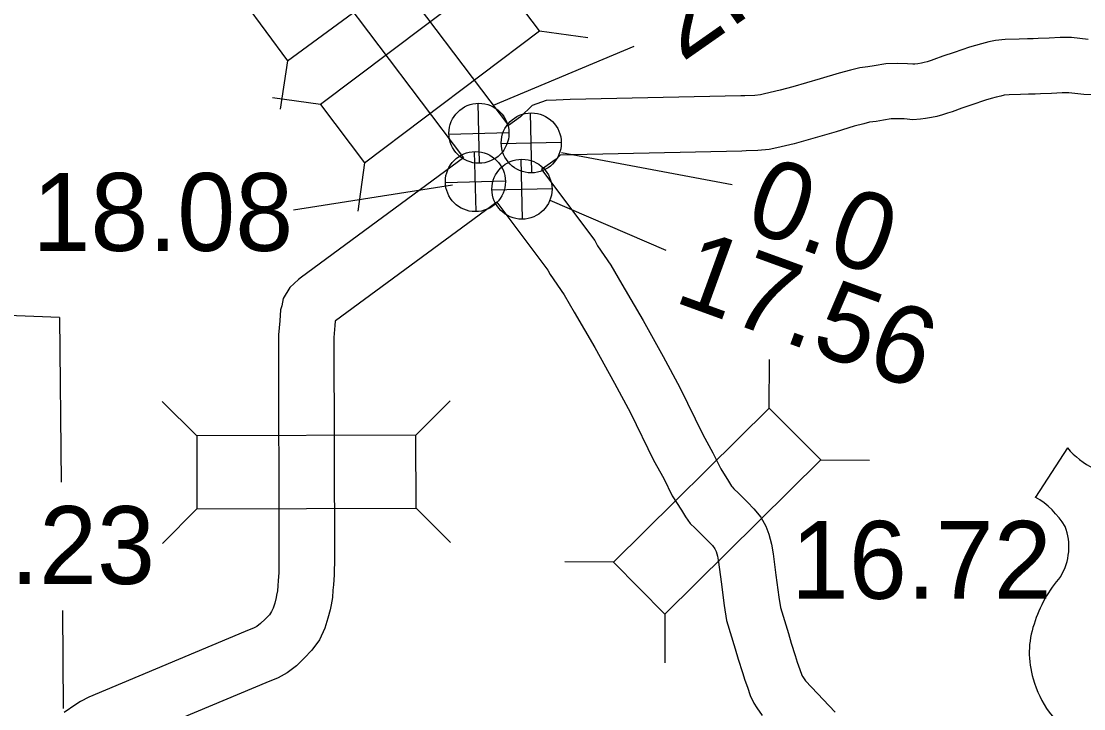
# Model space of a CAD drawing. Extents: x 22866 to 28196, y 1324810 to 1328105.
# Drawn here: x 24428 to 24619.5, y 1326894.3 to 1327018.3 of the extents above; entities that cross this region are included whole.
import ezdxf

# ---------------------------------------------------------------- set-up
doc = ezdxf.new("R2010")
doc.units = 0
for name, color, linetype in [('Level 10', 7, 'Continuous'), ('Level 15', 7, 'Continuous'), ('Level 20', 7, 'Continuous'), ('Level 22', 7, 'Continuous'), ('Level 25', 7, 'Continuous'), ('Level 26', 7, 'Continuous'), ('Level 5', 7, 'Continuous'), ('Level 58', 7, 'Continuous')]:
    doc.layers.add(name, color=color, linetype=linetype)

msp = doc.modelspace()

# ---------------------------------------------------------------- linework, layer by layer
at = {"layer": 'Level 10'}
for points in [[(24521.8, 1326991.56), (24531.4, 1326978.75), (24531.89, 1326977.79), (24534.27, 1326974.32), (24536.28, 1326970.93), (24540.09, 1326964.36), (24543.7, 1326957.83), (24546.72, 1326952.24), (24550.84, 1326943.77), (24552.66, 1326940.48), (24554.08, 1326937.6), (24555.46, 1326935.39), (24556.02, 1326934.48), (24556.13, 1326934.33), (24556.46, 1326934.01), (24557.26, 1326933.2), (24558.9, 1326931.58), (24560.04, 1326930.36), (24561.28, 1326928.87), (24562.18, 1326927.27), (24562.75, 1326925.84), (24563.24, 1326924.02), (24563.56, 1326922.26), (24564.04, 1326918.43), (24564.53, 1326914.43), (24564.86, 1326912.6), (24566.28, 1326907.91), (24566.76, 1326906.15), (24567.51, 1326903.91), (24567.86, 1326902.74), (24568.36, 1326901.44), (24568.68, 1326900.38), (24568.69, 1326900.36), (24568.87, 1326900.08), (24569.36, 1326899.37), (24570.44, 1326898.21), (24574.68, 1326893.71)], [(24521.8, 1326991.56), (24531.4, 1326978.75), (24531.89, 1326977.79), (24534.27, 1326974.32), (24536.28, 1326970.93), (24540.09, 1326964.36), (24543.7, 1326957.83), (24546.72, 1326952.24), (24550.84, 1326943.77), (24552.66, 1326940.48), (24554.08, 1326937.6), (24555.46, 1326935.39), (24556.02, 1326934.48), (24556.13, 1326934.33), (24556.46, 1326934.01), (24557.26, 1326933.2), (24558.9, 1326931.58), (24560.04, 1326930.36), (24561.28, 1326928.87), (24562.18, 1326927.27), (24562.75, 1326925.84), (24563.24, 1326924.02), (24563.56, 1326922.26), (24564.04, 1326918.43), (24564.53, 1326914.43), (24564.86, 1326912.6), (24566.28, 1326907.91), (24566.76, 1326906.15), (24567.51, 1326903.91), (24567.86, 1326902.74), (24568.36, 1326901.44), (24568.68, 1326900.38), (24568.69, 1326900.36), (24568.87, 1326900.08), (24569.36, 1326899.37), (24570.44, 1326898.21), (24574.68, 1326893.71)], [(24513.72, 1326985.71), (24522.93, 1326973.42), (24523.32, 1326972.65), (24525.86, 1326968.95), (24527.68, 1326965.88), (24531.41, 1326959.45), (24534.95, 1326953.05), (24537.84, 1326947.69), (24541.99, 1326939.18), (24543.81, 1326935.87), (24545.35, 1326932.74), (24546.98, 1326930.13), (24547.72, 1326928.93), (24548.57, 1326927.77), (24549.45, 1326926.92), (24550.21, 1326926.15), (24551.75, 1326924.63), (24552.57, 1326923.75), (24553.02, 1326923.2), (24553.16, 1326922.96), (24553.28, 1326922.67), (24553.5, 1326921.84), (24553.7, 1326920.75), (24554.14, 1326917.2), (24554.67, 1326912.95), (24555.15, 1326910.27), (24556.69, 1326905.15), (24557.21, 1326903.26), (24558.01, 1326900.86), (24558.42, 1326899.51), (24558.91, 1326898.24), (24559.37, 1326896.7), (24560.04, 1326895.34), (24560.61, 1326894.5), (24561.55, 1326893.11)], [(24513.72, 1326985.71), (24522.93, 1326973.42), (24523.32, 1326972.65), (24525.86, 1326968.95), (24527.68, 1326965.88), (24531.41, 1326959.45), (24534.95, 1326953.05), (24537.84, 1326947.69), (24541.99, 1326939.18), (24543.81, 1326935.87), (24545.35, 1326932.74), (24546.98, 1326930.13), (24547.72, 1326928.93), (24548.57, 1326927.77), (24549.45, 1326926.92), (24550.21, 1326926.15), (24551.75, 1326924.63), (24552.57, 1326923.75), (24553.02, 1326923.2), (24553.16, 1326922.96), (24553.28, 1326922.67), (24553.5, 1326921.84), (24553.7, 1326920.75), (24554.14, 1326917.2), (24554.67, 1326912.95), (24555.15, 1326910.27), (24556.69, 1326905.15), (24557.21, 1326903.26), (24558.01, 1326900.86), (24558.42, 1326899.51), (24558.91, 1326898.24), (24559.37, 1326896.7), (24560.04, 1326895.34), (24560.61, 1326894.5), (24561.55, 1326893.11)]]:
    msp.add_lwpolyline(points, dxfattribs=at)
at = {"layer": 'Level 15'}
for points in [[(24483.25, 1327041.76), (24484.57, 1327040.35), (24485.06, 1327039.85), (24485.66, 1327039.27), (24487.35, 1327037.19), (24489.15, 1327034.97), (24492.81, 1327030), (24515.8, 1326999.53)], [(24483.25, 1327041.76), (24484.57, 1327040.35), (24485.06, 1327039.85), (24485.66, 1327039.27), (24487.35, 1327037.19), (24489.15, 1327034.97), (24492.81, 1327030), (24515.8, 1326999.53)], [(24475.97, 1327034.93), (24477.36, 1327033.46), (24478.02, 1327032.78), (24478.3, 1327032.51), (24479.6, 1327030.91), (24481.26, 1327028.86), (24484.82, 1327024.03), (24507.72, 1326993.68)], [(24475.97, 1327034.93), (24477.36, 1327033.46), (24478.02, 1327032.78), (24478.3, 1327032.51), (24479.6, 1327030.91), (24481.26, 1327028.86), (24484.82, 1327024.03), (24507.72, 1326993.68)], [(24620.28, 1327015.03), (24617.33, 1327015.4), (24615.26, 1327015.36), (24613.26, 1327015.26), (24611.27, 1327015.19), (24610.38, 1327015.15), (24609.37, 1327015.13), (24607.84, 1327015.1), (24605.33, 1327015.02), (24603.59, 1327014.82), (24602.43, 1327014.58), (24601.07, 1327014.27), (24599.98, 1327013.92), (24598.92, 1327013.63), (24596.13, 1327012.7), (24594.13, 1327012), (24592.5, 1327011.4), (24591.98, 1327011.23), (24591.29, 1327011.01), (24590.75, 1327010.87), (24590.26, 1327010.77), (24589.58, 1327010.66), (24589.06, 1327010.6), (24588.69, 1327010.56), (24587.73, 1327010.65), (24585.94, 1327010.7), (24583.86, 1327010.66), (24581.71, 1327010.3), (24580.6, 1327010.1), (24579.17, 1327009.92), (24577.48, 1327009.52), (24575.41, 1327008.98), (24572, 1327007.94), (24567.07, 1327006.5), (24564.82, 1327005.87), (24561.95, 1327005.21), (24561.24, 1327005.04), (24560.21, 1327004.95), (24558.41, 1327004.89), (24557.68, 1327004.88), (24526.92, 1327004.21), (24524.4, 1327004.1), (24522.59, 1327004.01), (24520.08, 1327003.13), (24518, 1327001.1), (24515.8, 1326999.53)], [(24620.28, 1327015.03), (24617.33, 1327015.4), (24615.26, 1327015.36), (24613.26, 1327015.26), (24611.27, 1327015.19), (24610.38, 1327015.15), (24609.37, 1327015.13), (24607.84, 1327015.1), (24605.33, 1327015.02), (24603.59, 1327014.82), (24602.43, 1327014.58), (24601.07, 1327014.27), (24599.98, 1327013.92), (24598.92, 1327013.63), (24596.13, 1327012.7), (24594.13, 1327012), (24592.5, 1327011.4), (24591.98, 1327011.23), (24591.29, 1327011.01), (24590.75, 1327010.87), (24590.26, 1327010.77), (24589.58, 1327010.66), (24589.06, 1327010.6), (24588.69, 1327010.56), (24587.73, 1327010.65), (24585.94, 1327010.7), (24583.86, 1327010.66), (24581.71, 1327010.3), (24580.6, 1327010.1), (24579.17, 1327009.92), (24577.48, 1327009.52), (24575.41, 1327008.98), (24572, 1327007.94), (24567.07, 1327006.5), (24564.82, 1327005.87), (24561.95, 1327005.21), (24561.24, 1327005.04), (24560.21, 1327004.95), (24558.41, 1327004.89), (24557.68, 1327004.88), (24526.92, 1327004.21), (24524.4, 1327004.1), (24522.59, 1327004.01), (24520.08, 1327003.13), (24518, 1327001.1), (24515.8, 1326999.53)], [(24622.5, 1327004.98), (24619.51, 1327005.08), (24616.8, 1327005.42), (24615.61, 1327005.39), (24613.69, 1327005.3), (24611.7, 1327005.23), (24610.73, 1327005.18), (24609.55, 1327005.16), (24608.09, 1327005.13), (24606.08, 1327005.07), (24605.17, 1327004.96), (24604.54, 1327004.83), (24603.72, 1327004.64), (24602.83, 1327004.36), (24601.83, 1327004.08), (24599.34, 1327003.25), (24597.51, 1327002.62), (24595.77, 1327001.97), (24594.98, 1327001.71), (24594.07, 1327001.43), (24593.03, 1327001.15), (24592.06, 1327000.96), (24590.96, 1327000.77), (24590.08, 1327000.68), (24588.72, 1327000.55), (24587.16, 1327000.69), (24585.89, 1327000.72), (24584.78, 1327000.7), (24583.42, 1327000.47), (24582.08, 1327000.23), (24580.92, 1327000.09), (24579.89, 1326999.84), (24578.13, 1326999.38), (24574.86, 1326998.38), (24569.82, 1326996.91), (24567.3, 1326996.2), (24564.22, 1326995.49), (24562.81, 1326995.16), (24560.79, 1326994.99), (24558.67, 1326994.92), (24557.87, 1326994.91), (24527.25, 1326994.24), (24525.16, 1326994.15), (24524.41, 1326993.42), (24521.8, 1326991.56)], [(24622.5, 1327004.98), (24619.51, 1327005.08), (24616.8, 1327005.42), (24615.61, 1327005.39), (24613.69, 1327005.3), (24611.7, 1327005.23), (24610.73, 1327005.18), (24609.55, 1327005.16), (24608.09, 1327005.13), (24606.08, 1327005.07), (24605.17, 1327004.96), (24604.54, 1327004.83), (24603.72, 1327004.64), (24602.83, 1327004.36), (24601.83, 1327004.08), (24599.34, 1327003.25), (24597.51, 1327002.62), (24595.77, 1327001.97), (24594.98, 1327001.71), (24594.07, 1327001.43), (24593.03, 1327001.15), (24592.06, 1327000.96), (24590.96, 1327000.77), (24590.08, 1327000.68), (24588.72, 1327000.55), (24587.16, 1327000.69), (24585.89, 1327000.72), (24584.78, 1327000.7), (24583.42, 1327000.47), (24582.08, 1327000.23), (24580.92, 1327000.09), (24579.89, 1326999.84), (24578.13, 1326999.38), (24574.86, 1326998.38), (24569.82, 1326996.91), (24567.3, 1326996.2), (24564.22, 1326995.49), (24562.81, 1326995.16), (24560.79, 1326994.99), (24558.67, 1326994.92), (24557.87, 1326994.91), (24527.25, 1326994.24), (24525.16, 1326994.15), (24524.41, 1326993.42), (24521.8, 1326991.56)], [(24507.72, 1326993.68), (24478.51, 1326972.16), (24478, 1326971.74), (24476.4, 1326970.31), (24475.22, 1326968.3), (24474.96, 1326966.97), (24474.74, 1326966.28), (24474.6, 1326964.29), (24474.35, 1326961.77), (24474.46, 1326921.6), (24474.42, 1326918.87), (24474.32, 1326917.45), (24474.24, 1326916.53), (24474.18, 1326915.59), (24474.04, 1326914.79), (24473.97, 1326914.38), (24473.7, 1326913.4), (24473.41, 1326912.45), (24473.13, 1326911.86), (24472.73, 1326911.3), (24471.95, 1326910.49), (24471.13, 1326909.68), (24470.45, 1326909.18), (24470.01, 1326908.93), (24468.35, 1326908.27), (24440.17, 1326896.43), (24438.71, 1326895.67), (24437.84, 1326895.1), (24435.73, 1326893.66)], [(24507.72, 1326993.68), (24478.51, 1326972.16), (24478, 1326971.74), (24476.4, 1326970.31), (24475.22, 1326968.3), (24474.96, 1326966.97), (24474.74, 1326966.28), (24474.6, 1326964.29), (24474.35, 1326961.77), (24474.46, 1326921.6), (24474.42, 1326918.87), (24474.32, 1326917.45), (24474.24, 1326916.53), (24474.18, 1326915.59), (24474.04, 1326914.79), (24473.97, 1326914.38), (24473.7, 1326913.4), (24473.41, 1326912.45), (24473.13, 1326911.86), (24472.73, 1326911.3), (24471.95, 1326910.49), (24471.13, 1326909.68), (24470.45, 1326909.18), (24470.01, 1326908.93), (24468.35, 1326908.27), (24440.17, 1326896.43), (24438.71, 1326895.67), (24437.84, 1326895.1), (24435.73, 1326893.66)], [(24513.72, 1326985.71), (24484.66, 1326964.31), (24484.59, 1326964.25), (24484.54, 1326963.45), (24484.33, 1326961.3), (24484.44, 1326921.53), (24484.39, 1326918.46), (24484.27, 1326916.68), (24484.19, 1326915.74), (24484.09, 1326914.41), (24483.87, 1326913.07), (24483.7, 1326912.15), (24483.28, 1326910.65), (24482.75, 1326908.86), (24481.75, 1326906.76), (24480.4, 1326904.89), (24479.03, 1326903.46), (24477.63, 1326902.1), (24475.95, 1326900.83), (24474.34, 1326899.91), (24472.11, 1326899.03), (24444.42, 1326887.4)], [(24513.72, 1326985.71), (24484.66, 1326964.31), (24484.59, 1326964.25), (24484.54, 1326963.45), (24484.33, 1326961.3), (24484.44, 1326921.53), (24484.39, 1326918.46), (24484.27, 1326916.68), (24484.19, 1326915.74), (24484.09, 1326914.41), (24483.87, 1326913.07), (24483.7, 1326912.15), (24483.28, 1326910.65), (24482.75, 1326908.86), (24481.75, 1326906.76), (24480.4, 1326904.89), (24479.03, 1326903.46), (24477.63, 1326902.1), (24475.95, 1326900.83), (24474.34, 1326899.91), (24472.11, 1326899.03), (24444.42, 1326887.4)]]:
    msp.add_lwpolyline(points, dxfattribs=at)
at = {"layer": 'Level 20'}
for p, q in [((24521.43, 1327016.58), (24530.12, 1327015.36)), ((24521.43, 1327016.58), (24530.12, 1327015.36)), ((24475.97, 1327011.15), (24474.65, 1327002.47)), ((24475.97, 1327011.15), (24474.65, 1327002.47)), ((24481.97, 1327003.3), (24473.28, 1327004.51)), ((24481.97, 1327003.3), (24473.28, 1327004.51)), ((24489.9, 1326992.79), (24488.69, 1326984.09)), ((24489.9, 1326992.79), (24488.69, 1326984.09)), ((24562.83, 1326948.56), (24562.88, 1326957.34)), ((24562.83, 1326948.56), (24562.88, 1326957.34)), ((24499.14, 1326943.66), (24505.33, 1326949.88)), ((24499.14, 1326943.66), (24505.33, 1326949.88)), ((24459.64, 1326943.55), (24453.42, 1326949.74)), ((24459.64, 1326943.55), (24453.42, 1326949.74)), ((24572.1, 1326939.2), (24580.87, 1326939.16)), ((24572.1, 1326939.2), (24580.87, 1326939.16)), ((24459.68, 1326930.39), (24453.49, 1326924.16)), ((24459.68, 1326930.39), (24453.49, 1326924.16)), ((24499.18, 1326930.49), (24505.4, 1326924.3)), ((24499.18, 1326930.49), (24505.4, 1326924.3)), ((24534.76, 1326920.77), (24525.99, 1326920.81)), ((24534.76, 1326920.77), (24525.99, 1326920.81)), ((24544.03, 1326911.41), (24543.98, 1326902.63)), ((24544.03, 1326911.41), (24543.98, 1326902.63))]:
    msp.add_line(p, q, dxfattribs=at)
for points in [[(24499.97, 1327045.17), (24468.16, 1327021.75), (24475.97, 1327011.15), (24507.78, 1327034.57)], [(24499.97, 1327045.17), (24468.16, 1327021.75), (24475.97, 1327011.15), (24507.78, 1327034.57)], [(24489.9, 1326992.79), (24521.43, 1327016.58), (24513.5, 1327027.09), (24481.97, 1327003.3)], [(24489.9, 1326992.79), (24521.43, 1327016.58), (24513.5, 1327027.09), (24481.97, 1327003.3)], [(24562.83, 1326948.56), (24534.76, 1326920.77), (24544.03, 1326911.41), (24572.1, 1326939.2)], [(24562.83, 1326948.56), (24534.76, 1326920.77), (24544.03, 1326911.41), (24572.1, 1326939.2)], [(24499.14, 1326943.66), (24459.64, 1326943.55), (24459.68, 1326930.39), (24499.18, 1326930.49)], [(24499.14, 1326943.66), (24459.64, 1326943.55), (24459.68, 1326930.39), (24499.18, 1326930.49)]]:
    msp.add_lwpolyline(points, close=True, dxfattribs=at)
at = {"layer": 'Level 22'}
msp.add_line((24616.57, 1326941.38), (24610.81, 1326932.48), dxfattribs=at)
msp.add_line((24616.57, 1326941.38), (24610.81, 1326932.48), dxfattribs=at)
for centre, radius, start, end in [((24627.28, 1326950.39), 14.01, 220.075, 319.6701), ((24627.28, 1326950.39), 14.01, 220.075, 319.6701), ((24603.29, 1326919.56), 14.95, 30.7809, 59.9883), ((24603.29, 1326919.56), 14.95, 30.7809, 59.9883), ((24606.58, 1326923.5), 10.25, 328.8105, 21.2108), ((24606.58, 1326923.5), 10.25, 328.8105, 21.2108), ((24633.38, 1326902.49), 23.91, 138.9565, 162.6913), ((24633.38, 1326902.49), 23.91, 138.9565, 162.6913), ((24625.49, 1326904.45), 15.8, 160.9576, 197.3819), ((24625.49, 1326904.45), 15.8, 160.9576, 197.3819), ((24628.06, 1326904.5), 18.28, 195.1074, 237.1312), ((24628.06, 1326904.5), 18.28, 195.1074, 237.1312)]:
    msp.add_arc(centre, radius, start, end, dxfattribs=at)
at = {"layer": 'Level 25'}
for p, q in [((24513.1, 1327003.18), (24538.5, 1327013.83)), ((24513.1, 1327003.18), (24538.5, 1327013.83)), ((24556.12, 1326988.84), (24525.39, 1326994.58)), ((24556.12, 1326988.84), (24525.39, 1326994.58)), ((24477.05, 1326984.33), (24505.73, 1326988.84)), ((24477.05, 1326984.33), (24505.73, 1326988.84)), ((24544.24, 1326976.96), (24523.34, 1326985.97)), ((24544.24, 1326976.96), (24523.34, 1326985.97))]:
    msp.add_line(p, q, dxfattribs=at)
at = {"layer": 'Level 26'}
for p, q in [((24510.63, 1326992.69), (24510.38, 1327003.52)), ((24510.63, 1326992.69), (24510.38, 1327003.52)), ((24520.06, 1326990.97), (24519.81, 1327001.79)), ((24520.06, 1326990.97), (24519.81, 1327001.79)), ((24505.09, 1326997.98), (24515.91, 1326998.23)), ((24505.09, 1326997.98), (24515.91, 1326998.23)), ((24514.53, 1326996.26), (24525.35, 1326996.51)), ((24514.53, 1326996.26), (24525.35, 1326996.51)), ((24509.98, 1326983.98), (24509.73, 1326994.8)), ((24509.98, 1326983.98), (24509.73, 1326994.8)), ((24518.38, 1326982.62), (24518.13, 1326993.44)), ((24518.38, 1326982.62), (24518.13, 1326993.44)), ((24504.45, 1326989.26), (24515.27, 1326989.51)), ((24504.45, 1326989.26), (24515.27, 1326989.51)), ((24512.84, 1326987.9), (24523.67, 1326988.15)), ((24512.84, 1326987.9), (24523.67, 1326988.15))]:
    msp.add_line(p, q, dxfattribs=at)
for centre in [(24510.5, 1326998.11), (24510.5, 1326998.11), (24519.94, 1326996.38), (24519.94, 1326996.38), (24509.86, 1326989.39), (24509.86, 1326989.39), (24518.26, 1326988.03), (24518.26, 1326988.03)]:
    msp.add_circle(centre, 5.41, dxfattribs=at)
at = {"layer": 'Level 5'}
for points in [[(24434.88, 1326964.89), (24346.75, 1326968.34), (24259.59, 1326968.63)], [(24434.88, 1326964.89), (24435.18, 1326935.18)], [(24434.88, 1326964.89), (24435.18, 1326935.18)], [(24435.42, 1326912.03), (24435.59, 1326894.38)], [(24435.42, 1326912.03), (24435.59, 1326894.38)]]:
    msp.add_lwpolyline(points, dxfattribs=at)

# ---------------------------------------------------------------- texts
at = {"layer": 'Level 25'}
for s, rotation, p in [('2.60(END)', 35, (24547.11, 1327010.84)), ('2.60(END)', 35, (24547.11, 1327010.84)), ('0.0', 340, (24557.92, 1326981.08)), ('0.0', 340, (24557.92, 1326981.08)), ('17.56', 340, (24545.38, 1326967.82)), ('17.56', 340, (24545.38, 1326967.82))]:
    msp.add_text(s, height=14.044, rotation=rotation, dxfattribs=at).set_placement(p)
msp.add_text('18.08', height=14.044, dxfattribs=at).set_placement((24430.03, 1326976.9))
msp.add_text('18.08', height=14.044, dxfattribs=at).set_placement((24430.03, 1326976.9))
at = {"layer": 'Level 58'}
for s, p in [('17.23', (24405.12, 1326916.83)), ('17.23', (24405.12, 1326916.83)), ('16.72', (24566.73, 1326914.16))]:
    msp.add_text(s, height=14.044, dxfattribs=at).set_placement(p)

doc.saveas('drawing.dxf')
